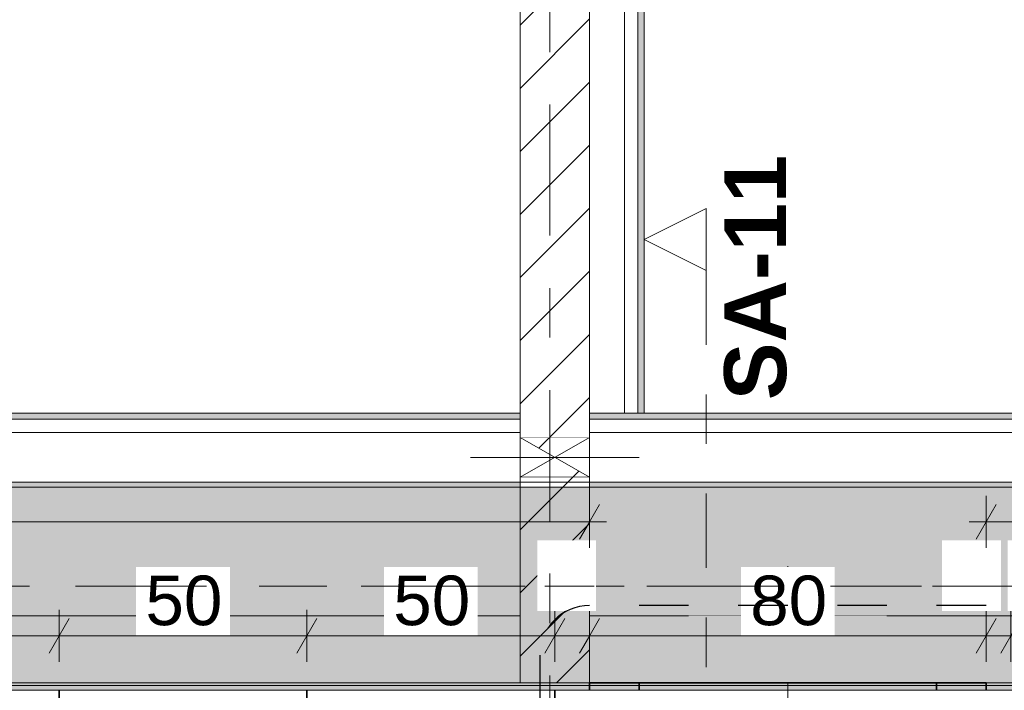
# Model space of a CAD drawing. Header units: metres. Extents: x -3.6 to 84.5, y -11 to 16.8.
# Tile 279 of 361: x 42.7 to 44.6, y 8.1 to 9.4. Entities that reach past the tile are written whole.
import ezdxf

# ---------------------------------------------------------------- set-up
doc = ezdxf.new("R2010")
doc.units = ezdxf.units.M
doc.header["$MEASUREMENT"] = 0
for name, pattern in [('Achse', [0.2, 0.1, -0.05, 0, -0.05]), ('Punktlinie eng', [0.0375, 0.0125, -0.025]), ('Schnittlinie', [0.3, 0.15, -0.075, 0, -0.075]), ('Strichlinie doppelt', [0.546806, 0.264583, -0.105833, 0.070556, -0.105833]), ('Strichlinie eng', [0.115, 0.075, -0.04]), ('Wipeout_Contour', [1, 0, -1])]:
    doc.linetypes.add(name, pattern=pattern)
for name, color, linetype in [('154 - Bemaßung_ Beschriftung.Ausbau - Deckenspiegel', 7, 'Continuous'), ('203 - Marker.Schnitt - Ausbaudetail SA', 7, 'Continuous'), ('208 - Marker.Detail', 7, 'Continuous'), ('451 - Universal.Achsen Raster', 7, 'Continuous'), ('605 - Struktur.Wand Innen', 7, 'Continuous'), ('608 - Struktur.Träger', 7, 'Continuous'), ('Abbruch_605 - Struktur.Wand Innen', 7, 'Continuous'), ('Neubau_605 - Struktur.Wand Innen', 7, 'Continuous'), ('Neubau_651 - Abdeckung.Decke abgehängt_ bekleidet', 7, 'Continuous'), ('Neubau_653 - Abdeckung.TB Verkofferung', 7, 'Continuous')]:
    doc.layers.add(name, color=color, linetype=linetype)
doc.styles.add('ERSTELLTER_STIL_1', font='txt')
doc.styles.add('ERSTELLTER_STIL_2', font='txt')
doc.linetypes.add('Abbruch 1', pattern='A,0,[1,2022.0244.A_L5A-PL04.05_iB_Deckenspiegel 3.OG1.Shx,S=0.001984,R=0,X=0,Y=0],-0.25,0', length=0.25)
doc.dimstyles.new('ERSTELLTER_STIL__3', dxfattribs={"dimtxt": 0.1, "dimasz": 0.0532, "dimexe": 0.18, "dimexo": 0.0625, "dimgap": 0, "dimtad": 1, "dimtih": 1, "dimtoh": 1, "dimzin": 0, "dimdsep": 46, "dimtxsty": 'ERSTELLTER_STIL_2', "dimblk": 'ARROWHEAD_2', "dimblk1": 'ARROWHEAD_2', "dimblk2": 'ARROWHEAD_2', "dimcen": 0.09, "dimse1": 1, "dimse2": 1, "dimclrd": 7, "dimclre": 7, "dimclrt": 7, "dimazin": 0, "dimtfac": 1, "dimtdec": 4, "dimtmove": 0, "dimatfit": 3, "dimfxl": 1, "dimtolj": 1, "dimtzin": 0, "dimarcsym": 0})
doc.dimstyles.new('ERSTELLTER_STIL__4', dxfattribs={"dimtxt": 0.1, "dimasz": 0.0532, "dimexe": 0.18, "dimexo": 0.0625, "dimgap": 0, "dimtad": 1, "dimtih": 1, "dimtoh": 1, "dimzin": 0, "dimdsep": 46, "dimtxsty": 'ERSTELLTER_STIL_2', "dimblk": 'ARROWHEAD_2', "dimblk1": 'ARROWHEAD_2', "dimblk2": 'ARROWHEAD_2', "dimcen": 0.09, "dimse1": 1, "dimse2": 1, "dimclrd": 7, "dimclre": 7, "dimclrt": 7, "dimazin": 0, "dimtfac": 1, "dimtdec": 4, "dimtmove": 2, "dimatfit": 3, "dimfxl": 1, "dimtolj": 1, "dimtzin": 0, "dimarcsym": 0})
pattern_1 = [(45, (0, 0), (-0.01767767, 0.01767767), [0, -0.025])]
pattern_2 = [(45, (0, 0), (-0.0636396, 0.0636396), [])]

# ---------------------------------------------------------------- blocks, each defined once
blk = doc.blocks.new('*D261')
at = {"layer": '154 - Bemaßung_ Beschriftung.Ausbau - Deckenspiegel', "color": 7, "linetype": 'Continuous', "lineweight": 5}
for p, q in [((42.24, 8.1475), (42.24, 8.2525)), ((42.74, 8.1475), (42.74, 8.2525)), ((42.2602, 8.235), (42.2198, 8.165)), ((42.7602, 8.235), (42.7198, 8.165)), ((42.24, 8.2), (42.74, 8.2))]:
    blk.add_line(p, q, dxfattribs=at)
at = {"color": 254, "linetype": 'Wipeout_Contour', "lineweight": 0, "ltscale": 173.159628}
blk.add_wipeout([(42.3954, 8.2012), (42.5846, 8.2012), (42.5846, 8.3387), (42.3954, 8.3387)], dxfattribs=at).dxf.layer = '154 - Bemaßung_ Beschriftung.Ausbau - Deckenspiegel'
at = {"layer": '154 - Bemaßung_ Beschriftung.Ausbau - Deckenspiegel', "color": 7, "lineweight": 5, "insert": (42.4141, 8.22), "char_height": 0.1, "attachment_point": 7, "style": 'ERSTELLTER_STIL_2'}
blk.add_mtext('\\A1;{\\pql;\\fArial|b0|i0|c0|p38;50}', dxfattribs=at)
blk = doc.blocks.new('ARROWHEAD_2')
at = {"color": 0, "linetype": 'Continuous', "lineweight": 0}
for p, q in [((-0.378, -0.655), (0.378, 0.655)), ((0, 0), (-1, 0))]:
    blk.add_line(p, q, dxfattribs=at)
blk = doc.blocks.new('*D262')
at = {"layer": '154 - Bemaßung_ Beschriftung.Ausbau - Deckenspiegel', "color": 7, "linetype": 'Continuous', "lineweight": 5}
for p, q in [((42.74, 8.1475), (42.74, 8.2525)), ((43.24, 8.1475), (43.24, 8.2525)), ((42.7602, 8.235), (42.7198, 8.165)), ((43.2602, 8.235), (43.2198, 8.165)), ((42.74, 8.2), (43.24, 8.2))]:
    blk.add_line(p, q, dxfattribs=at)
at = {"color": 254, "linetype": 'Wipeout_Contour', "lineweight": 0, "ltscale": 175.123077}
blk.add_wipeout([(42.8953, 8.2012), (43.0846, 8.2012), (43.0846, 8.3387), (42.8953, 8.3387)], dxfattribs=at).dxf.layer = '154 - Bemaßung_ Beschriftung.Ausbau - Deckenspiegel'
at = {"layer": '154 - Bemaßung_ Beschriftung.Ausbau - Deckenspiegel', "color": 7, "lineweight": 5, "insert": (42.9141, 8.22), "char_height": 0.1, "attachment_point": 7, "style": 'ERSTELLTER_STIL_2'}
blk.add_mtext('\\A1;{\\pql;\\fArial|b0|i0|c0|p38;50}', dxfattribs=at)
blk = doc.blocks.new('*D263')
at = {"layer": '154 - Bemaßung_ Beschriftung.Ausbau - Deckenspiegel', "color": 7, "linetype": 'Continuous', "lineweight": 5}
for p, q in [((43.24, 8.1475), (43.24, 8.2525)), ((43.74, 8.1475), (43.74, 8.2525)), ((43.2602, 8.235), (43.2198, 8.165)), ((43.7602, 8.235), (43.7198, 8.165)), ((43.24, 8.2), (43.74, 8.2))]:
    blk.add_line(p, q, dxfattribs=at)
at = {"color": 254, "linetype": 'Wipeout_Contour', "lineweight": 0, "ltscale": 178.202959}
blk.add_wipeout([(43.7047, 8.25), (43.8234, 8.25), (43.8234, 8.3929), (43.7047, 8.3929)], dxfattribs=at).dxf.layer = '154 - Bemaßung_ Beschriftung.Ausbau - Deckenspiegel'
at = {"color": 254, "linetype": 'Wipeout_Contour', "lineweight": 0, "ltscale": 177.087344}
blk.add_wipeout([(43.3953, 8.2012), (43.5846, 8.2012), (43.5846, 8.3387), (43.3953, 8.3387)], dxfattribs=at).dxf.layer = '154 - Bemaßung_ Beschriftung.Ausbau - Deckenspiegel'
at = {"layer": '154 - Bemaßung_ Beschriftung.Ausbau - Deckenspiegel', "color": 7, "lineweight": 5, "char_height": 0.1, "attachment_point": 7, "style": 'ERSTELLTER_STIL_2'}
for s, insert in [('\\A1;{\\pql;\\fArial|b0|i0|c0|p38;7}', (43.7261, 8.2714)), ('\\A1;{\\pql;\\fArial|b0|i0|c0|p38;50}', (43.4141, 8.22))]:
    blk.add_mtext(s, dxfattribs=dict(at, insert=insert))
blk = doc.blocks.new('*D264')
at = {"layer": '154 - Bemaßung_ Beschriftung.Ausbau - Deckenspiegel', "color": 7, "linetype": 'Continuous', "lineweight": 5}
for p, q in [((43.74, 8.1475), (43.74, 8.2525)), ((43.81, 8.1475), (43.81, 8.2525)), ((43.7602, 8.235), (43.7198, 8.165)), ((43.8302, 8.235), (43.7898, 8.165)), ((43.74, 8.2), (43.81, 8.2))]:
    blk.add_line(p, q, dxfattribs=at)
at = {"color": 254, "linetype": 'Wipeout_Contour', "lineweight": 0, "ltscale": 178.202959}
blk.add_wipeout([(43.7047, 8.25), (43.8234, 8.25), (43.8234, 8.3929), (43.7047, 8.3929)], dxfattribs=at).dxf.layer = '154 - Bemaßung_ Beschriftung.Ausbau - Deckenspiegel'
blk = doc.blocks.new('*D265')
at = {"layer": '154 - Bemaßung_ Beschriftung.Ausbau - Deckenspiegel', "color": 7, "linetype": 'Continuous', "lineweight": 5}
for p, q in [((43.81, 8.1475), (43.81, 8.2525)), ((44.61, 8.1475), (44.61, 8.2525)), ((43.8302, 8.235), (43.7898, 8.165)), ((44.6302, 8.235), (44.5898, 8.165)), ((43.81, 8.2), (44.61, 8.2))]:
    blk.add_line(p, q, dxfattribs=at)
at = {"color": 254, "linetype": 'Wipeout_Contour', "lineweight": 0, "ltscale": 178.202959}
blk.add_wipeout([(43.7047, 8.25), (43.8234, 8.25), (43.8234, 8.3929), (43.7047, 8.3929)], dxfattribs=at).dxf.layer = '154 - Bemaßung_ Beschriftung.Ausbau - Deckenspiegel'
at = {"color": 254, "linetype": 'Wipeout_Contour', "lineweight": 0, "ltscale": 181.413029}
blk.add_wipeout([(44.5213, 8.25), (44.6401, 8.25), (44.6401, 8.3929), (44.5213, 8.3929)], dxfattribs=at).dxf.layer = '154 - Bemaßung_ Beschriftung.Ausbau - Deckenspiegel'
at = {"color": 254, "linetype": 'Wipeout_Contour', "lineweight": 0, "ltscale": 179.917308}
blk.add_wipeout([(44.1153, 8.2012), (44.3046, 8.2012), (44.3046, 8.3387), (44.1153, 8.3387)], dxfattribs=at).dxf.layer = '154 - Bemaßung_ Beschriftung.Ausbau - Deckenspiegel'
at = {"layer": '154 - Bemaßung_ Beschriftung.Ausbau - Deckenspiegel', "color": 7, "lineweight": 5, "char_height": 0.1, "attachment_point": 7, "style": 'ERSTELLTER_STIL_2'}
for s, insert in [('\\A1;{\\pql;\\fArial|b0|i0|c0|p38;5}', (44.5428, 8.2714)), ('\\A1;{\\pql;\\fArial|b0|i0|c0|p38;80}', (44.1341, 8.22))]:
    blk.add_mtext(s, dxfattribs=dict(at, insert=insert))
blk = doc.blocks.new('*D266')
at = {"layer": '154 - Bemaßung_ Beschriftung.Ausbau - Deckenspiegel', "color": 7, "linetype": 'Continuous', "lineweight": 5}
for p, q in [((44.61, 8.1475), (44.61, 8.2525)), ((44.66, 8.1475), (44.66, 8.2525)), ((44.6302, 8.235), (44.5898, 8.165)), ((44.6802, 8.235), (44.6398, 8.165)), ((44.61, 8.2), (44.66, 8.2))]:
    blk.add_line(p, q, dxfattribs=at)
at = {"color": 254, "linetype": 'Wipeout_Contour', "lineweight": 0, "ltscale": 181.413029}
blk.add_wipeout([(44.5213, 8.25), (44.6401, 8.25), (44.6401, 8.3929), (44.5213, 8.3929)], dxfattribs=at).dxf.layer = '154 - Bemaßung_ Beschriftung.Ausbau - Deckenspiegel'
at = {"color": 254, "linetype": 'Wipeout_Contour', "lineweight": 0, "ltscale": 181.932708}
blk.add_wipeout([(44.6535, 8.25), (44.7723, 8.25), (44.7723, 8.3929), (44.6535, 8.3929)], dxfattribs=at).dxf.layer = '154 - Bemaßung_ Beschriftung.Ausbau - Deckenspiegel'
blk = doc.blocks.new('*D267')
at = {"layer": '154 - Bemaßung_ Beschriftung.Ausbau - Deckenspiegel', "color": 7, "linetype": 'Continuous', "lineweight": 5}
for p, q in [((44.66, 8.1475), (44.66, 8.2525)), ((44.74, 8.1475), (44.74, 8.2525)), ((44.6802, 8.235), (44.6398, 8.165)), ((44.7602, 8.235), (44.7198, 8.165)), ((44.66, 8.2), (44.74, 8.2))]:
    blk.add_line(p, q, dxfattribs=at)
at = {"color": 254, "linetype": 'Wipeout_Contour', "lineweight": 0, "ltscale": 181.932708}
blk.add_wipeout([(44.6535, 8.25), (44.7723, 8.25), (44.7723, 8.3929), (44.6535, 8.3929)], dxfattribs=at).dxf.layer = '154 - Bemaßung_ Beschriftung.Ausbau - Deckenspiegel'
at = {"layer": '154 - Bemaßung_ Beschriftung.Ausbau - Deckenspiegel', "color": 7, "lineweight": 5, "insert": (44.6749, 8.2714), "char_height": 0.1, "attachment_point": 7, "style": 'ERSTELLTER_STIL_2'}
blk.add_mtext('\\A1;{\\pql;\\fArial|b0|i0|c0|p38;8}', dxfattribs=at)
blk = doc.blocks.new('*D362')
at = {"layer": '154 - Bemaßung_ Beschriftung.Ausbau - Deckenspiegel', "color": 7, "linetype": 'Continuous', "lineweight": 5}
for p, q in [((18.37, 8.3775), (18.37, 8.4825)), ((43.81, 8.3775), (43.81, 8.4825)), ((18.3902, 8.465), (18.3498, 8.395)), ((43.7898, 8.395), (43.8302, 8.465)), ((18.3358, 8.43), (18.37, 8.43)), ((18.37, 8.43), (43.81, 8.43)), ((43.81, 8.43), (43.8442, 8.43))]:
    blk.add_line(p, q, dxfattribs=at)
at = {"color": 254, "linetype": 'Wipeout_Contour', "lineweight": 0, "ltscale": 128.935821}
blk.add_wipeout([(30.9003, 8.4312), (31.2797, 8.4312), (31.2797, 8.5687), (30.9003, 8.5687)], dxfattribs=at).dxf.layer = '154 - Bemaßung_ Beschriftung.Ausbau - Deckenspiegel'
at = {"layer": '154 - Bemaßung_ Beschriftung.Ausbau - Deckenspiegel', "color": 7, "lineweight": 5, "insert": (30.919, 8.45), "char_height": 0.1, "attachment_point": 7, "style": 'ERSTELLTER_STIL_2'}
blk.add_mtext('\\A1;{\\pql;\\fArial|b0|i0|c0|p38;25,44}', dxfattribs=at)
blk = doc.blocks.new('*D363')
at = {"layer": '154 - Bemaßung_ Beschriftung.Ausbau - Deckenspiegel', "color": 7, "linetype": 'Continuous', "lineweight": 5}
for p, q in [((44.61, 8.3775), (44.61, 8.4825)), ((47.2575, 8.3775), (47.2575, 8.4825)), ((44.6302, 8.465), (44.5898, 8.395)), ((47.2373, 8.395), (47.2777, 8.465)), ((44.5757, 8.43), (44.61, 8.43)), ((44.61, 8.43), (47.2575, 8.43)), ((47.2575, 8.43), (47.2917, 8.43))]:
    blk.add_line(p, q, dxfattribs=at)
at = {"color": 254, "linetype": 'Wipeout_Contour', "lineweight": 0, "ltscale": 186.863129}
blk.add_wipeout([(45.7319, 8.4312), (46.1356, 8.4312), (46.1356, 8.5687), (45.7319, 8.5687)], dxfattribs=at).dxf.layer = '154 - Bemaßung_ Beschriftung.Ausbau - Deckenspiegel'
at = {"layer": '154 - Bemaßung_ Beschriftung.Ausbau - Deckenspiegel', "color": 7, "lineweight": 5, "insert": (45.7506, 8.4306), "char_height": 0.1, "attachment_point": 7, "style": 'ERSTELLTER_STIL_2'}
blk.add_mtext('\\A1;{\\pql;\\fArial|b0|i0|c0|p38;2,64\\fArial|b0|i0|c0|p38;\\A1{\\H.66x;\\S75^  ;}}', dxfattribs=at)

msp = doc.modelspace()

# ---------------------------------------------------------------- hatches: boundary and pattern name
at = {"layer": 'Abbruch_605 - Struktur.Wand Innen', "linetype": 'Continuous', "lineweight": 0, "true_color": 0x000000}
h = msp.add_hatch(dxfattribs=at)
h.set_pattern_fill('MW_Ziegel_0001', color=18, style=0, pattern_type=2)
h.set_pattern_definition(pattern_2)
h.paths.add_polyline_path([(43.67, 8.6), (43.74, 8.56), (43.81, 8.6)])
h = msp.add_hatch(dxfattribs=at)
h.set_pattern_fill('MW_Ziegel_0001', color=18, style=0, pattern_type=2)
h.set_pattern_definition(pattern_2)
h.paths.add_polyline_path([(43.67, 8.52), (43.81, 8.52), (43.74, 8.56)])
at = {"layer": 'Neubau_605 - Struktur.Wand Innen', "linetype": 'Continuous', "lineweight": 0, "true_color": 0x000000}
for points in [[(44.41, 8.2405), (44.01, 8.2405), (44.21, 8.1728)], [(44.01, 8.105), (44.41, 8.105), (44.21, 8.1728)]]:
    msp.add_hatch(color=18, dxfattribs=at).paths.add_polyline_path(points)
at = {"layer": 'Neubau_653 - Abdeckung.TB Verkofferung', "linetype": 'Continuous', "lineweight": 0, "true_color": 0x000000}
h = msp.add_hatch(dxfattribs=at)
h.set_pattern_fill('Gips_0001', color=18, style=0, pattern_type=2)
h.set_pattern_definition(pattern_1)
h.paths.add_polyline_path([(43.67, 8.6495), (40.19, 8.6495), (40.19, 8.637), (43.67, 8.637)])
h = msp.add_hatch(dxfattribs=at)
h.set_pattern_fill('Gips_0001', color=18, style=0, pattern_type=2)
h.set_pattern_definition(pattern_1)
h.paths.add_polyline_path([(47.24, 8.6495), (43.81, 8.6495), (43.81, 8.637), (47.24, 8.637)])

# ---------------------------------------------------------------- linework, layer by layer
at = {"layer": '605 - Struktur.Wand Innen', "color": 7, "linetype": 'Continuous', "lineweight": 13, "flags": 128}
for points in [[(44.41, 8.2405), (44.01, 8.2405)], [(44.01, 8.105), (44.41, 8.105)]]:
    msp.add_lwpolyline(points, dxfattribs=at)
at = {"layer": '608 - Struktur.Träger', "color": 7, "linetype": 'Continuous', "lineweight": 5}
msp.add_line((47.17, 8.09), (40.29, 8.09), dxfattribs=at)
at = {"layer": 'Abbruch_605 - Struktur.Wand Innen', "color": 7, "linetype": 'Abbruch 1', "lineweight": 18}
for p, q in [((43.81, 8.6), (43.67, 8.6)), ((43.67, 8.52), (43.81, 8.52))]:
    msp.add_line(p, q, dxfattribs=at)
at = {"layer": 'Abbruch_605 - Struktur.Wand Innen', "color": 160, "linetype": 'Abbruch 1', "lineweight": 5, "true_color": 0x3232ff}
for p, q in [((43.57, 8.56), (43.91, 8.56)), ((43.57, 8.56), (43.91, 8.56)), ((44.21, 8.005), (44.21, 8.3405))]:
    msp.add_line(p, q, dxfattribs=at)
at = {"layer": 'Abbruch_605 - Struktur.Wand Innen', "color": 7, "linetype": 'Abbruch 1', "lineweight": 13}
for p, q in [((44.01, 8.2405), (44.01, 8.105)), ((44.41, 8.105), (44.41, 8.2405))]:
    msp.add_line(p, q, dxfattribs=at)
at = {"layer": 'Abbruch_605 - Struktur.Wand Innen', "color": 7, "linetype": 'Abbruch 1', "lineweight": 18, "flags": 128}
for points in [[(43.67, 8.6), (43.67, 8.52)], [(43.81, 8.52), (43.81, 8.6)]]:
    msp.add_lwpolyline(points, dxfattribs=at)
at = {"layer": 'Neubau_605 - Struktur.Wand Innen', "color": 1, "linetype": 'Continuous', "lineweight": 9}
for p, q in [((43.67, 8.52), (43.81, 8.6)), ((43.67, 8.6), (43.81, 8.52))]:
    msp.add_line(p, q, dxfattribs=at)
at = {"layer": 'Neubau_605 - Struktur.Wand Innen', "color": 1, "linetype": 'Strichlinie eng', "lineweight": 9}
for p, q in [((44.41, 8.105), (44.01, 8.2405)), ((44.01, 8.105), (44.41, 8.2405))]:
    msp.add_line(p, q, dxfattribs=at)
at = {"layer": 'Neubau_651 - Abdeckung.Decke abgehängt_ bekleidet', "color": 1, "linetype": 'Achse', "lineweight": 35}
for p, q in [((42.74, 8.09), (42.74, 6.01)), ((43.24, 8.09), (43.24, 6.01)), ((43.74, 8.09), (43.74, 6.01))]:
    msp.add_line(p, q, dxfattribs=at)
at = {"layer": 'Neubau_653 - Abdeckung.TB Verkofferung', "color": 1, "linetype": 'Continuous', "lineweight": 5}
for p, q in [((43.8805, 12.69), (43.8805, 8.6495)), ((43.9075, 12.69), (43.9075, 8.6495)), ((43.67, 8.6495), (40.19, 8.6495)), ((47.24, 8.6495), (43.81, 8.6495)), ((43.67, 8.637), (40.19, 8.637)), ((47.24, 8.637), (43.81, 8.637)), ((43.67, 8.61), (40.19, 8.61)), ((47.24, 8.61), (43.81, 8.61)), ((43.67, 8.51), (40.19, 8.51)), ((47.24, 8.51), (43.81, 8.51))]:
    msp.add_line(p, q, dxfattribs=at)
at = {"layer": 'Neubau_653 - Abdeckung.TB Verkofferung', "color": 1, "linetype": 'Continuous', "lineweight": 9}
for p, q in [((43.67, 8.6495), (33, 8.6495)), ((43.67, 8.6495), (43.67, 8.24)), ((47.24, 8.6495), (43.81, 8.6495)), ((43.81, 8.6495), (43.81, 8.24)), ((43.67, 8.24), (33, 8.24)), ((47.24, 8.24), (43.81, 8.24))]:
    msp.add_line(p, q, dxfattribs=at)
at = {"layer": 'Neubau_653 - Abdeckung.TB Verkofferung', "color": 1, "linetype": 'Continuous', "lineweight": 5, "flags": 128}
for points in [[(43.67, 8.6495), (43.67, 8.637), (43.67, 8.61), (43.67, 8.51)], [(43.81, 8.6495), (43.81, 8.637), (43.81, 8.61), (43.81, 8.51)], [(43.92, 8.6495), (43.9075, 8.6495), (43.8805, 8.6495)]]:
    msp.add_lwpolyline(points, dxfattribs=at)

# ---------------------------------------------------------------- texts
at = {"layer": '203 - Marker.Schnitt - Ausbaudetail SA', "color": 7, "lineweight": 13, "insert": (44.2085, 8.6754), "char_height": 0.125, "attachment_point": 7, "rotation": 90, "style": 'ERSTELLTER_STIL_1'}
msp.add_mtext('\\A1;{\\pql;\\pt0;\\fArial|b1|i0|c0|p38;SA-11}', dxfattribs=at)

# ---------------------------------------------------------------- next in the draw order: wipeouts: each hides what was drawn before it
at = {"color": 254, "linetype": 'Wipeout_Contour', "lineweight": 0, "ltscale": 180.404481}
msp.add_wipeout([(43.81, 13), (43.67, 13), (43.67, 8.6), (43.81, 8.6)], dxfattribs=at).dxf.layer = '605 - Struktur.Wand Innen'
at = {"color": 254, "linetype": 'Wipeout_Contour', "lineweight": 0, "ltscale": 171.073869}
msp.add_wipeout([(40.29, 8.105), (43.67, 8.105), (43.67, 8.2405), (40.29, 8.2405)], dxfattribs=at).dxf.layer = '605 - Struktur.Wand Innen'
at = {"color": 254, "linetype": 'Wipeout_Contour', "lineweight": 0, "ltscale": 184.874914}
msp.add_wipeout([(43.81, 8.105), (47.17, 8.105), (47.17, 8.2405), (43.81, 8.2405)], dxfattribs=at).dxf.layer = '605 - Struktur.Wand Innen'

# ---------------------------------------------------------------- next in the draw order: hatches: boundary and pattern name
at = {"layer": '605 - Struktur.Wand Innen', "linetype": 'Continuous', "lineweight": 0, "true_color": 0x000000}
h = msp.add_hatch(dxfattribs=at)
h.set_pattern_fill('MW_Ziegel_0001', color=18, style=0, pattern_type=2)
h.set_pattern_definition(pattern_2)
h.paths.add_polyline_path([(43.81, 13), (43.67, 13), (43.67, 8.6), (43.81, 8.6)])

# ---------------------------------------------------------------- next in the draw order: linework, layer by layer
at = {"layer": '605 - Struktur.Wand Innen', "color": 7, "linetype": 'Continuous', "lineweight": 18}
for p, q in [((43.67, 8.2405), (43.67, 8.105)), ((43.81, 8.105), (43.81, 8.2405))]:
    msp.add_line(p, q, dxfattribs=at)
at = {"layer": '605 - Struktur.Wand Innen', "color": 7, "linetype": 'Continuous', "lineweight": 18, "flags": 128}
for points in [[(43.67, 13), (43.67, 8.6)], [(43.81, 8.6), (43.81, 13)]]:
    msp.add_lwpolyline(points, dxfattribs=at)
at = {"layer": '605 - Struktur.Wand Innen', "color": 7, "linetype": 'Continuous', "lineweight": 13, "flags": 128}
for points in [[(43.67, 8.2405), (40.29, 8.2405)], [(44.01, 8.2405), (43.81, 8.2405)], [(47.17, 8.2405), (44.41, 8.2405)], [(40.29, 8.105), (44.01, 8.105)], [(44.41, 8.105), (47.17, 8.105)]]:
    msp.add_lwpolyline(points, dxfattribs=at)
at = {"layer": 'Neubau_653 - Abdeckung.TB Verkofferung', "color": 1, "linetype": 'Continuous', "lineweight": 9}
for p, q in [((43.81, 8.6495), (43.81, 12.69)), ((43.92, 8.6495), (43.81, 8.6495))]:
    msp.add_line(p, q, dxfattribs=at)
at = {"layer": 'Neubau_653 - Abdeckung.TB Verkofferung', "color": 1, "linetype": 'Continuous', "lineweight": 35, "flags": 128}
for points in [[(43.91, 8.105), (44.51, 8.105)], [(43.91, 8.09), (43.91, 8.105)], [(44.51, 8.09), (44.51, 8.105)], [(44.51, 8.105), (44.61, 8.105)], [(44.61, 8.09), (44.61, 8.105)]]:
    msp.add_lwpolyline(points, dxfattribs=at)

# ---------------------------------------------------------------- next in the draw order: wipeouts: each hides what was drawn before it
at = {"color": 254, "linetype": 'Wipeout_Contour', "lineweight": 0, "ltscale": 177.998158}
msp.add_wipeout([(43.67, 8.2405), (43.67, 8.105), (43.81, 8.105), (43.81, 8.2405)], dxfattribs=at).dxf.layer = '605 - Struktur.Wand Innen'

# ---------------------------------------------------------------- next in the draw order: hatches: boundary and pattern name
at = {"layer": '605 - Struktur.Wand Innen', "linetype": 'Continuous', "lineweight": 0, "true_color": 0x000000}
h = msp.add_hatch(dxfattribs=at)
h.set_pattern_fill('MW_Ziegel_0001', color=18, style=0, pattern_type=2)
h.set_pattern_definition(pattern_2)
h.paths.add_polyline_path([(43.67, 8.2405), (43.67, 8.105), (43.81, 8.105), (43.81, 8.2405)])
at = {"layer": '608 - Struktur.Träger', "linetype": 'Continuous', "lineweight": 0, "true_color": 0x000000}
h = msp.add_hatch(dxfattribs=at)
h.set_pattern_fill('Gips_0001', color=18, style=0, pattern_type=2)
h.set_pattern_definition(pattern_1)
h.paths.add_polyline_path([(40.29, 8.1), (40.29, 8.09), (47.17, 8.09), (47.17, 8.1)])

# ---------------------------------------------------------------- next in the draw order: linework, layer by layer
at = {"layer": '605 - Struktur.Wand Innen', "color": 7, "linetype": 'Continuous', "lineweight": 13}
msp.add_line((43.67, 8.105), (43.81, 8.105), dxfattribs=at)
at = {"layer": '608 - Struktur.Träger', "color": 7, "linetype": 'Continuous', "lineweight": 13, "flags": 128}
msp.add_lwpolyline([(50.77, 8.1), (47.49, 8.1), (47.17, 8.1), (40.29, 8.1), (39.97, 8.1), (33.09, 8.1), (32.77, 8.1), (29.4, 8.1), (29.25, 8.1), (25.89, 8.1), (25.57, 8.1), (22.2, 8.1), (22.05, 8.1), (18.69, 8.1), (18.37, 8.1), (15.09, 8.1), (14.77, 8.1), (11.49, 8.1), (11.17, 8.1), (7.89, 8.1), (7.57, 8.1), (0.69, 8.1), (0.38, 8.1)], dxfattribs=at)
at = {"layer": 'Neubau_653 - Abdeckung.TB Verkofferung', "color": 1, "linetype": 'Continuous', "lineweight": 35, "flags": 128}
for points in [[(43.81, 8.105), (43.91, 8.105)], [(43.81, 8.09), (43.81, 8.105)]]:
    msp.add_lwpolyline(points, dxfattribs=at)

# ---------------------------------------------------------------- next in the draw order: wipeouts: each hides what was drawn before it
at = {"color": 254, "linetype": 'Wipeout_Contour', "lineweight": 0, "ltscale": 178.15248}
msp.add_wipeout([(43.81, 8.52), (43.67, 8.52), (43.67, 8.2405), (43.81, 8.2405)], dxfattribs=at).dxf.layer = '605 - Struktur.Wand Innen'

# ---------------------------------------------------------------- next in the draw order: hatches: boundary and pattern name
at = {"layer": '605 - Struktur.Wand Innen', "linetype": 'Continuous', "lineweight": 0, "true_color": 0x000000}
h = msp.add_hatch(dxfattribs=at)
h.set_pattern_fill('MW_Ziegel_0001', color=18, style=0, pattern_type=2)
h.set_pattern_definition(pattern_2)
h.paths.add_polyline_path([(43.81, 8.52), (43.67, 8.52), (43.67, 8.2405), (43.81, 8.2405)])
at = {"layer": '608 - Struktur.Träger', "linetype": 'Continuous', "lineweight": 0, "true_color": 0x000000}
h = msp.add_hatch(dxfattribs=at)
h.set_pattern_fill('Gips_0001', color=18, style=0, pattern_type=2)
h.set_pattern_definition(pattern_1)
h.paths.add_polyline_path([(40.29, 8.5), (43.67, 8.5), (43.67, 8.51), (40.29, 8.51)])
h = msp.add_hatch(dxfattribs=at)
h.set_pattern_fill('Gips_0001', color=18, style=0, pattern_type=2)
h.set_pattern_definition(pattern_1)
h.paths.add_polyline_path([(47.17, 8.51), (43.81, 8.51), (43.81, 8.5), (47.17, 8.5)])
h = msp.add_hatch(dxfattribs=at)
h.set_pattern_fill('Beton__Stahlbeton_0001', color=18, style=0, pattern_type=2)
h.set_pattern_definition([(45, (0, 0), (-0.08485281, 0.08485281), []), (45, (-0.04243, 0.04243), (-0.08485281, 0.08485281), [0.09, -0.03])])
h.paths.add_polyline_path([(0.69, 8.5), (0.38, 8.5), (0.38, 8.1), (0.69, 8.1), (7.57, 8.1), (7.89, 8.1), (11.17, 8.1), (11.49, 8.1), (14.77, 8.1), (15.09, 8.1), (18.37, 8.1), (18.69, 8.1), (22.05, 8.1), (22.2, 8.1), (25.57, 8.1), (25.89, 8.1), (29.25, 8.1), (29.4, 8.1), (32.77, 8.1), (33.09, 8.1), (39.97, 8.1), (40.29, 8.1), (47.17, 8.1), (47.49, 8.1), (50.77, 8.1), (51.09, 8.1), (54.37, 8.1), (54.69, 8.1), (61.57, 8.1), (61.88, 8.1), (61.88, 8.5), (61.57, 8.5), (58.195, 8.5), (58.055, 8.5), (54.69, 8.5), (54.37, 8.5), (51.09, 8.5), (50.77, 8.5), (47.49, 8.5), (47.17, 8.5), (43.81, 8.5), (43.67, 8.5), (40.29, 8.5), (39.97, 8.5), (36.61, 8.5), (36.46, 8.5), (33.09, 8.5), (32.77, 8.5), (29.4, 8.5), (29.25, 8.5), (25.89, 8.5), (25.57, 8.5), (22.2, 8.5), (22.05, 8.5), (18.69, 8.5), (18.37, 8.5), (15.09, 8.5), (14.77, 8.5), (11.49, 8.5), (11.17, 8.5), (7.89, 8.5), (7.57, 8.5), (4.21, 8.5), (4.05, 8.5)])

# ---------------------------------------------------------------- next in the draw order: linework, layer by layer
at = {"layer": '605 - Struktur.Wand Innen', "color": 7, "linetype": 'Continuous', "lineweight": 18}
for p, q in [((43.67, 8.2405), (43.67, 8.105)), ((43.81, 8.105), (43.81, 8.2405))]:
    msp.add_line(p, q, dxfattribs=at)
at = {"layer": '605 - Struktur.Wand Innen', "color": 7, "linetype": 'Continuous', "lineweight": 18, "flags": 128}
for points in [[(43.67, 8.52), (43.67, 8.2405)], [(43.81, 8.2405), (43.81, 8.52)]]:
    msp.add_lwpolyline(points, dxfattribs=at)
at = {"layer": '608 - Struktur.Träger', "color": 7, "linetype": 'Continuous', "lineweight": 13}
for p, q in [((0.38, 8.51), (61.88, 8.51)), ((43.67, 8.5), (40.29, 8.5)), ((43.81, 8.5), (43.67, 8.5)), ((47.17, 8.5), (43.81, 8.5))]:
    msp.add_line(p, q, dxfattribs=at)
at = {"layer": '608 - Struktur.Träger', "color": 7, "linetype": 'Continuous', "lineweight": 5}
for p, q in [((43.67, 8.51), (40.29, 8.51)), ((43.67, 8.51), (43.67, 8.5)), ((43.81, 8.51), (43.81, 8.5)), ((47.17, 8.51), (43.81, 8.51))]:
    msp.add_line(p, q, dxfattribs=at)
at = {"layer": '608 - Struktur.Träger', "color": 7, "linetype": 'Achse', "lineweight": 9}
msp.add_line((0.38, 8.3), (61.88, 8.3), dxfattribs=at)

# ---------------------------------------------------------------- next in the draw order: dimensions: what is measured, and where the dimension line sits
at = {"layer": '154 - Bemaßung_ Beschriftung.Ausbau - Deckenspiegel', "color": 7, "linetype": 'Continuous', "lineweight": 5}
dim = msp.add_linear_dim(base=(42.74, 8.2), p1=(42.24, 8.09), p2=(42.74, 8.09), dimstyle='ERSTELLTER_STIL__3', dxfattribs=at)
dim.commit()
dim.dimension.update_dxf_attribs({"geometry": '*D261', "text_midpoint": (42.4903, 8.27), "dimtype": 160})

# ---------------------------------------------------------------- next in the draw order: dimensions: what is measured, and where the dimension line sits
dim = msp.add_linear_dim(base=(43.24, 8.2), p1=(42.74, 8.09), p2=(43.24, 8.09), dimstyle='ERSTELLTER_STIL__3', dxfattribs=at)
dim.commit()
dim.dimension.update_dxf_attribs({"geometry": '*D262', "text_midpoint": (42.9903, 8.27), "dimtype": 160})

# ---------------------------------------------------------------- next in the draw order: dimensions: what is measured, and where the dimension line sits
dim = msp.add_linear_dim(base=(43.74, 8.2), p1=(43.24, 8.09), p2=(43.74, 8.09), dimstyle='ERSTELLTER_STIL__3', dxfattribs=at)
dim.commit()
dim.dimension.update_dxf_attribs({"geometry": '*D263', "text_midpoint": (43.4903, 8.27), "dimtype": 160})

# ---------------------------------------------------------------- next in the draw order: dimensions: what is measured, and where the dimension line sits
dim = msp.add_linear_dim(base=(43.81, 8.2), p1=(43.74, 8.09), p2=(43.81, 8.09), dimstyle='ERSTELLTER_STIL__4', dxfattribs=at)
dim.commit()
dim.dimension.update_dxf_attribs({"geometry": '*D264', "text_midpoint": (43.7642, 8.3214), "dimtype": 160})

# ---------------------------------------------------------------- next in the draw order: dimensions: what is measured, and where the dimension line sits
dim = msp.add_linear_dim(base=(44.61, 8.2), p1=(43.81, 8.09), p2=(44.61, 8.09), dimstyle='ERSTELLTER_STIL__3', dxfattribs=at)
dim.commit()
dim.dimension.update_dxf_attribs({"geometry": '*D265', "text_midpoint": (44.2103, 8.27), "dimtype": 160})

# ---------------------------------------------------------------- next in the draw order: linework, layer by layer
at = {"layer": '203 - Marker.Schnitt - Ausbaudetail SA', "color": 7, "linetype": 'Schnittlinie', "lineweight": 13}
msp.add_line((44.0452, 8.937), (44.0452, 4.763), dxfattribs=at)

# ---------------------------------------------------------------- next in the draw order: dimensions: what is measured, and where the dimension line sits
at = {"layer": '154 - Bemaßung_ Beschriftung.Ausbau - Deckenspiegel', "color": 7, "linetype": 'Continuous', "lineweight": 5}
for base, p1, p2, dimstyle, picture, middle in [((43.81, 8.43), (18.37, 8.09), (43.81, 7.965), 'ERSTELLTER_STIL__3', '*D362', (31.087, 8.5)), ((44.66, 8.2), (44.61, 8.09), (44.66, 8.09), 'ERSTELLTER_STIL__4', '*D266', (44.5809, 8.3214))]:
    dim = msp.add_linear_dim(base=base, p1=p1, p2=p2, dimstyle=dimstyle, dxfattribs=at)
    dim.commit()
    dim.dimension.update_dxf_attribs({"geometry": picture, "text_midpoint": middle, "dimtype": 160})

# ---------------------------------------------------------------- next in the draw order: linework, layer by layer
at = {"layer": '208 - Marker.Detail', "color": 30, "linetype": 'Punktlinie eng', "lineweight": 25, "true_color": 0xff6e00}
msp.add_line((43.71, 8.1611), (43.71, 5.805), dxfattribs=at)
msp.add_arc((43.81, 8.1611), 0.1, 90, 180, dxfattribs=at)
at = {"layer": '451 - Universal.Achsen Raster', "color": 160, "linetype": 'Strichlinie doppelt', "lineweight": 9, "true_color": 0x3232ff}
msp.add_line((43.73, -10.585), (43.73, 16.355), dxfattribs=at)

# ---------------------------------------------------------------- next in the draw order: dimensions: what is measured, and where the dimension line sits
at = {"layer": '154 - Bemaßung_ Beschriftung.Ausbau - Deckenspiegel', "color": 7, "linetype": 'Continuous', "lineweight": 5}
dim = msp.add_linear_dim(base=(44.74, 8.2), p1=(44.66, 8.09), p2=(44.74, 8.09), dimstyle='ERSTELLTER_STIL__4', dxfattribs=at)
dim.commit()
dim.dimension.update_dxf_attribs({"geometry": '*D267', "text_midpoint": (44.7131, 8.3214), "dimtype": 160})

# ---------------------------------------------------------------- next in the draw order: wipeouts: each hides what was drawn before it
at = {"color": 254, "linetype": 'Wipeout_Contour', "lineweight": 0, "ltscale": 134.257801}
msp.add_wipeout([(44.0452, 9.062), (43.9202, 8.9995), (44.0452, 8.937)], dxfattribs=at).dxf.layer = '203 - Marker.Schnitt - Ausbaudetail SA'

# ---------------------------------------------------------------- next in the draw order: hatches: boundary and pattern name
at = {"layer": 'Neubau_653 - Abdeckung.TB Verkofferung', "linetype": 'Continuous', "lineweight": 0, "true_color": 0x000000}
h = msp.add_hatch(dxfattribs=at)
h.set_pattern_fill('Gips_0001', color=18, style=0, pattern_type=2)
h.set_pattern_definition(pattern_1)
h.paths.add_polyline_path([(43.92, 8.6495), (43.92, 12.69), (43.9075, 12.69), (43.9075, 8.6495)])

# ---------------------------------------------------------------- next in the draw order: linework, layer by layer
at = {"layer": '203 - Marker.Schnitt - Ausbaudetail SA', "color": 7, "linetype": 'Continuous', "lineweight": 13, "flags": 128}
msp.add_lwpolyline([(44.0452, 9.062), (44.0452, 8.937), (43.9202, 8.9995)], close=True, dxfattribs=at)
at = {"layer": 'Neubau_653 - Abdeckung.TB Verkofferung', "color": 1, "linetype": 'Continuous', "lineweight": 9}
msp.add_line((43.92, 8.6495), (43.92, 12.69), dxfattribs=at)
at = {"layer": 'Neubau_653 - Abdeckung.TB Verkofferung', "color": 1, "linetype": 'Continuous', "lineweight": 5}
msp.add_line((43.92, 12.69), (43.92, 8.6495), dxfattribs=at)

# ---------------------------------------------------------------- next in the draw order: dimensions: what is measured, and where the dimension line sits
at = {"layer": '154 - Bemaßung_ Beschriftung.Ausbau - Deckenspiegel', "color": 7, "linetype": 'Continuous', "lineweight": 5}
dim = msp.add_linear_dim(base=(47.2575, 8.43), p1=(44.61, 8.09), p2=(47.2575, 8.09), dimstyle='ERSTELLTER_STIL__3', dxfattribs=at)
dim.commit()
dim.dimension.update_dxf_attribs({"geometry": '*D363', "text_midpoint": (46.0537, 8.5), "dimtype": 160})

# ---------------------------------------------------------------- next in the draw order: linework, layer by layer
at = {"layer": '208 - Marker.Detail', "color": 30, "linetype": 'Punktlinie eng', "lineweight": 25, "true_color": 0xff6e00}
msp.add_line((44.61, 8.2611), (43.81, 8.2611), dxfattribs=at)
msp.add_arc((44.61, 8.1611), 0.1, 0, 90, dxfattribs=at)
at = {"layer": '451 - Universal.Achsen Raster', "color": 160, "linetype": 'Strichlinie doppelt', "lineweight": 9, "true_color": 0x3232ff}
msp.add_line((64.935, 8.3), (-3.175, 8.3), dxfattribs=at)

doc.saveas('drawing.dxf')
